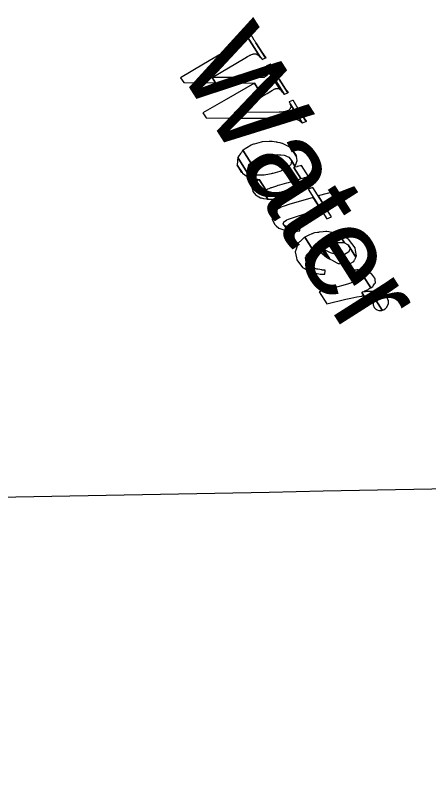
# Model space of a CAD drawing. Extents: x 3962991 to 3983549, y 181631 to 204078.
# Drawn here: x 3973444.7 to 3973669.1, y 200354.6 to 200773.8 of the extents above; entities that cross this region are included whole.
import ezdxf

# ---------------------------------------------------------------- set-up
doc = ezdxf.new("R2010")
doc.units = 0
for name, color, linetype in [('V-ANNO-MASK', 7, 'Continuous'), ('V-ANNO-MASK2', 7, 'Continuous'), ('V-GRID-MAJR', 7, 'Continuous'), ('V-RIVR-IDEN', 7, 'Continuous')]:
    doc.layers.add(name, color=color, linetype=linetype)

msp = doc.modelspace()

# ---------------------------------------------------------------- linework, layer by layer
at = {"layer": 'V-ANNO-MASK2'}
for points in [[(3973546.94, 200747.24), (3973534.39, 200739.89), (3973536.09, 200737.22), (3973553.41, 200737.07), (3973551.48, 200740.1), (3973569.32, 200750.54), (3973570.81, 200751.4), (3973570.95, 200751.48), (3973571.07, 200751.55), (3973571.92, 200752.02), (3973572.06, 200752.1), (3973572.32, 200752.23), (3973572.44, 200752.29), (3973572.65, 200752.36), (3973572.89, 200752.46), (3973573.66, 200752.75), (3973573.7, 200752.77), (3973573.86, 200752.82), (3973574.15, 200752.85), (3973574.41, 200752.87), (3973574.95, 200752.92), (3973575.02, 200752.92), (3973575.12, 200752.93), (3973575.19, 200752.93), (3973575.41, 200752.85), (3973576.04, 200752.61), (3973576.16, 200752.56), (3973576.46, 200752.32), (3973576.5, 200752.29), (3973576.54, 200752.26), (3973576.65, 200752.16), (3973576.65, 200752.17), (3973577.06, 200751.83), (3973577.21, 200751.7), (3973577.28, 200751.63), (3973577.76, 200751.07), (3973577.83, 200750.98), (3973577.9, 200750.9), (3973568.43, 200765.8), (3973568.51, 200765.64), (3973568.6, 200765.48), (3973569.18, 200764.37), (3973569.2, 200764.3), (3973569.3, 200764.03), (3973569.59, 200763.27), (3973569.67, 200763.06), (3973569.66, 200763.04), (3973569.66, 200763.01), (3973569.67, 200762.77), (3973569.68, 200762.62), (3973569.71, 200761.81), (3973569.64, 200761.67), (3973569.6, 200761.61), (3973569.56, 200761.51), (3973569.53, 200761.44), (3973569.29, 200760.92), (3973569.18, 200760.67), (3973568.98, 200760.49), (3973568.86, 200760.38), (3973568.83, 200760.35), (3973568.22, 200759.8), (3973568.01, 200759.66), (3973567.83, 200759.54), (3973567.71, 200759.47), (3973567.47, 200759.32), (3973567.33, 200759.23), (3973566.51, 200758.71), (3973566.39, 200758.64), (3973566.26, 200758.56), (3973564.77, 200757.69)], [(3973568.44, 200765.81), (3973568.43, 200765.8), (3973577.9, 200750.9), (3973577.97, 200750.82), (3973578.04, 200750.74), (3973578.11, 200750.66), (3973578.49, 200750.15), (3973578.74, 200749.81), (3973578.76, 200749.81), (3973578.77, 200749.82), (3973580.58, 200750.64), (3973575.37, 200758.84), (3973574.7, 200759.98), (3973574.47, 200760.36), (3973571.58, 200765.28), (3973570.68, 200766.8), (3973570.62, 200766.78), (3973570.44, 200766.7), (3973570.43, 200766.69), (3973570.39, 200766.67), (3973568.57, 200765.87), (3973568.55, 200765.86), (3973568.54, 200765.85), (3973568.51, 200765.84), (3973568.47, 200765.82), (3973568.46, 200765.81)], [(3973576.33, 200757.42), (3973575.37, 200758.84), (3973580.58, 200750.64), (3973580.63, 200750.66), (3973580.64, 200750.67), (3973580.82, 200750.75), (3973580.82, 200750.75), (3973576.65, 200756.94)], [(3973581.02, 200746.28), (3973581.01, 200746.27), (3973590.76, 200730.94), (3973590.78, 200730.94), (3973592.63, 200731.69), (3973592.68, 200731.71), (3973587.99, 200739.08), (3973587.68, 200739.59), (3973583.72, 200746.2), (3973583.19, 200747.23), (3973583.09, 200747.19), (3973582.9, 200747.11), (3973582.89, 200747.1), (3973582.85, 200747.08)], [(3973572.62, 200739.99), (3973551.48, 200740.1), (3973553.41, 200737.07), (3973574.6, 200736.88), (3973579, 200729.95), (3973581.48, 200731.41), (3973582.97, 200732.29), (3973583.11, 200732.36), (3973583.23, 200732.43), (3973584.06, 200732.92), (3973584.2, 200733), (3973584.46, 200733.15), (3973584.57, 200733.21), (3973584.57, 200733.22), (3973584.76, 200733.32), (3973584.98, 200733.45), (3973585.7, 200733.82), (3973585.74, 200733.84), (3973585.89, 200733.91), (3973586.15, 200733.98), (3973586.39, 200734.03), (3973586.9, 200734.13), (3973586.96, 200734.15), (3973587.09, 200734.12), (3973587.17, 200734.1), (3973587.36, 200734.05), (3973587.94, 200733.91), (3973588.11, 200733.78), (3973588.38, 200733.58), (3973588.42, 200733.56), (3973588.45, 200733.53), (3973588.55, 200733.45), (3973582.38, 200743.15), (3973582.37, 200743.09), (3973582.37, 200743.07), (3973582.36, 200743.05), (3973582.31, 200742.9), (3973582.28, 200742.8), (3973582.13, 200742.27), (3973582.08, 200742.1), (3973582.06, 200742.02), (3973582, 200741.95), (3973581.95, 200741.91), (3973581.62, 200741.53), (3973581.46, 200741.35), (3973581.28, 200741.16), (3973581.17, 200741.02), (3973581.13, 200741), (3973580.47, 200740.55), (3973580.25, 200740.4), (3973580.08, 200740.28), (3973579.97, 200740.2), (3973579.73, 200740.04), (3973579.59, 200739.95), (3973578.44, 200739.96), (3973578.28, 200739.95), (3973578.1, 200739.96), (3973576.04, 200739.97)], [(3973581.92, 200744.55), (3973582.02, 200744.38), (3973589.87, 200732.04), (3973589.94, 200731.94), (3973590.02, 200731.85), (3973590.1, 200731.75), (3973590.18, 200731.65), (3973590.32, 200731.47), (3973590.31, 200731.48), (3973590.72, 200730.92), (3973590.75, 200730.93), (3973590.76, 200730.94), (3973581.01, 200746.28), (3973581.1, 200746.1), (3973581.28, 200745.76), (3973581.56, 200745.24), (3973581.65, 200745.07), (3973581.74, 200744.9), (3973581.83, 200744.73)], [(3973582.21, 200743.74), (3973582.39, 200743.14), (3973588.55, 200733.45), (3973588.93, 200733.17), (3973589.24, 200732.8), (3973589.32, 200732.7), (3973589.87, 200732.04), (3973582.01, 200744.39), (3973582.13, 200744.01), (3973582.15, 200743.95)], [(3973588.29, 200738.63), (3973587.99, 200739.08), (3973592.68, 200731.71), (3973592.69, 200731.71), (3973592.88, 200731.79), (3973592.22, 200732.83)], [(3973559.18, 200728), (3973546.57, 200720.74), (3973548.28, 200718.06), (3973565.55, 200717.98), (3973563.65, 200720.97), (3973579, 200729.95), (3973574.6, 200736.88)], [(3973592.95, 200731.82), (3973592.22, 200732.82), (3973592.88, 200731.79), (3973592.95, 200731.82)], [(3973588.04, 200721.1), (3973563.65, 200720.97), (3973565.55, 200717.99), (3973590.09, 200717.88), (3973592.15, 200717.86), (3973592.33, 200717.86), (3973592.49, 200717.87), (3973593.64, 200717.86), (3973593.84, 200717.85), (3973594.2, 200717.83), (3973594.37, 200717.81), (3973594.63, 200717.79), (3973594.96, 200717.77), (3973595.96, 200717.68), (3973596.02, 200717.68), (3973596.23, 200717.66), (3973596.55, 200717.63), (3973596.84, 200717.61), (3973597.63, 200717.26), (3973597.63, 200717.26), (3973597.73, 200717.22), (3973597.88, 200717.15), (3973597.98, 200717.11), (3973598.2, 200717.01), (3973598.87, 200716.72), (3973599, 200716.66), (3973599.2, 200716.58), (3973599.24, 200716.54), (3973599.28, 200716.5), (3973599.42, 200716.37), (3973599.9, 200715.92), (3973600.08, 200715.75), (3973600.12, 200715.71), (3973600.43, 200715.42), (3973600.48, 200715.38), (3973593.95, 200725.64), (3973593.97, 200725.59), (3973594.05, 200725.25), (3973594.07, 200725.21), (3973594.11, 200725.02), (3973594.25, 200724.5), (3973594.28, 200724.36), (3973594.3, 200724.31), (3973594.29, 200724.29), (3973594.25, 200724.13), (3973594.22, 200724.03), (3973594.08, 200723.49), (3973594.03, 200723.31), (3973594.01, 200723.23), (3973593.98, 200723.11), (3973593.96, 200723.03), (3973593.62, 200722.67), (3973593.46, 200722.5), (3973593.27, 200722.31), (3973593.16, 200722.18), (3973593.13, 200722.14), (3973592.37, 200721.82), (3973592.13, 200721.73), (3973591.94, 200721.64), (3973591.79, 200721.61), (3973591.49, 200721.54), (3973591.32, 200721.51), (3973590.31, 200721.29), (3973590.17, 200721.25), (3973590, 200721.24)], [(3973593.91, 200725.74), (3973593.96, 200725.63), (3973600.48, 200715.38), (3973600.52, 200715.34), (3973600.57, 200715.29), (3973600.58, 200715.3), (3973600.59, 200715.31), (3973600.64, 200715.33), (3973600.67, 200715.34), (3973600.68, 200715.35), (3973600.69, 200715.35), (3973602.52, 200716.15), (3973602.56, 200716.17), (3973602.56, 200716.17), (3973602.58, 200716.17), (3973599.1, 200721.65), (3973595.53, 200727.62), (3973595.34, 200727.55), (3973595.33, 200727.55), (3973595.28, 200727.53), (3973593.41, 200726.81), (3973593.45, 200726.7), (3973593.5, 200726.6), (3973593.6, 200726.39), (3973593.76, 200726.06), (3973593.8, 200725.96), (3973593.86, 200725.85)], [(3973602.75, 200716.25), (3973599.1, 200721.65), (3973602.58, 200716.17)], [(3973568.38, 200700.58), (3973568.26, 200700.51), (3973572.65, 200693.6), (3973572.76, 200693.68), (3973573.34, 200694.1), (3973574.28, 200694.79), (3973574.39, 200694.87), (3973574.54, 200694.98), (3973574.62, 200695.03), (3973577.29, 200696.13), (3973577.97, 200696.42), (3973578.52, 200696.63), (3973578.83, 200696.71), (3973582.75, 200697.66), (3973583.41, 200697.73), (3973583.61, 200697.75), (3973587.06, 200698.08), (3973587.85, 200698.02), (3973588.83, 200697.94), (3973590.76, 200697.8), (3973591.24, 200697.59), (3973592.03, 200697.23), (3973593.31, 200696.67), (3973594.61, 200694.82), (3973596.54, 200691.79), (3973597.07, 200692.51), (3973597.11, 200692.67), (3973597.74, 200694.93), (3973597.33, 200697.13), (3973594.48, 200701.61), (3973592.96, 200702.44), (3973589.78, 200704.19), (3973589.61, 200704.23), (3973588.49, 200704.45), (3973588.34, 200704.47), (3973587.3, 200704.67), (3973586.65, 200704.8), (3973586.26, 200704.88), (3973584.17, 200705.28), (3973583.26, 200705.24), (3973582.53, 200705.21), (3973578.96, 200705.05), (3973578.78, 200705.01), (3973578.18, 200704.84), (3973574.33, 200703.78), (3973574.02, 200703.7), (3973573.44, 200703.54), (3973572.81, 200703.17), (3973570.35, 200701.73), (3973570.27, 200701.69), (3973570.12, 200701.6), (3973570, 200701.53), (3973568.99, 200700.94)], [(3973566.14, 200697.44), (3973565.46, 200696.45), (3973572.39, 200685.55), (3973574.04, 200685.01), (3973574.06, 200685.01), (3973574.36, 200684.97), (3973574.35, 200684.97), (3973574.45, 200684.96), (3973572.45, 200688.11), (3973570.98, 200690.53), (3973571.08, 200690.91), (3973571.13, 200691.11), (3973571.31, 200691.81), (3973571.31, 200691.82), (3973571.44, 200692.29), (3973571.57, 200692.81), (3973572.24, 200693.3), (3973572.65, 200693.6), (3973568.26, 200700.51), (3973567.94, 200700.05), (3973567.44, 200699.32), (3973567.19, 200698.97), (3973566.97, 200698.64), (3973566.64, 200698.17), (3973566.55, 200698.04), (3973566.37, 200697.77), (3973566.33, 200697.72), (3973566.29, 200697.65), (3973566.15, 200697.45)], [(3973597.15, 200698.05), (3973594.48, 200701.6), (3973597.33, 200697.13), (3973597.16, 200698.04)], [(3973565.2, 200692.61), (3973565.19, 200692.38), (3973567.78, 200688.3), (3973568.1, 200688.06), (3973570.62, 200686.12), (3973570.76, 200686.08), (3973571.17, 200685.94), (3973572.39, 200685.55), (3973565.45, 200696.45), (3973565.36, 200695.07), (3973565.33, 200694.61), (3973565.32, 200694.46)], [(3973565.19, 200692.38), (3973567.4, 200688.59), (3973567.78, 200688.3)], [(3973572.54, 200688.08), (3973572.45, 200688.11), (3973574.45, 200684.96), (3973574.53, 200684.94), (3973574.91, 200684.89), (3973575.1, 200684.87), (3973575.1, 200684.87), (3973575.79, 200684.78), (3973576.26, 200684.71), (3973576.77, 200684.64), (3973577.14, 200684.59), (3973580.77, 200678.9), (3973581.19, 200679.21), (3973581.68, 200679.41), (3973581.81, 200679.46), (3973581.8, 200679.47), (3973582.48, 200679.73), (3973583.58, 200680.18), (3973583.71, 200680.22), (3973583.89, 200680.28), (3973583.89, 200680.28), (3973583.98, 200680.31), (3973586.78, 200681.21), (3973587.51, 200681.43), (3973588.08, 200681.59), (3973588.39, 200681.68), (3973592.2, 200682.8), (3973592.79, 200682.98), (3973592.97, 200683.03), (3973596.06, 200683.94), (3973596.05, 200683.94), (3973596.69, 200684.12), (3973597.48, 200684.35), (3973599.02, 200684.81), (3973599.31, 200684.9), (3973599.79, 200685.04), (3973595.98, 200691.03), (3973596.47, 200691.7), (3973596.54, 200691.79), (3973594.61, 200694.82), (3973594.59, 200694.66), (3973594.43, 200693.47), (3973594.33, 200692.72), (3973594.12, 200692.52), (3973593, 200691.4), (3973592.43, 200690.83), (3973591.84, 200690.56), (3973589.03, 200689.23), (3973588.86, 200689.15), (3973588.27, 200688.98), (3973584.48, 200687.82), (3973584.16, 200687.76), (3973583.55, 200687.65), (3973582.78, 200687.5), (3973579.76, 200686.94), (3973579.67, 200686.92), (3973579.45, 200686.92), (3973579.29, 200686.93), (3973577.89, 200686.95), (3973577.04, 200686.97), (3973576.87, 200686.97), (3973576.25, 200686.98), (3973575.62, 200686.99), (3973575.27, 200687), (3973574.65, 200687.24), (3973574.07, 200687.47), (3973573.24, 200687.8), (3973573, 200687.89)], [(3973596.75, 200691.26), (3973595.98, 200691.03), (3973599.79, 200685.04), (3973600.56, 200685.27), (3973601.5, 200685.54), (3973601.62, 200685.58), (3973603.36, 200686.09), (3973603.86, 200686.23), (3973600.06, 200692.22), (3973599.55, 200692.08), (3973597.81, 200691.56), (3973597.69, 200691.53)], [(3973573.41, 200679.14), (3973573.73, 200678.13), (3973575.38, 200676.04), (3973575.68, 200675.88), (3973575.93, 200675.75), (3973577.9, 200674.68), (3973578.07, 200674.59), (3973578.44, 200674.51), (3973578.43, 200674.52), (3973579.54, 200674.3), (3973579.54, 200674.31), (3973581.03, 200674.02), (3973581.05, 200674.02), (3973581.36, 200673.95), (3973581.45, 200673.95), (3973581.52, 200673.95), (3973581.86, 200673.96), (3973579.83, 200677.16), (3973579.85, 200677.41), (3973579.93, 200678.27), (3973580.22, 200678.49), (3973580.54, 200678.72), (3973580.77, 200678.9), (3973577.14, 200684.59), (3973576.89, 200684.46), (3973576.54, 200684.27), (3973576.22, 200684.1), (3973575.75, 200683.85), (3973575.61, 200683.78), (3973575.36, 200683.65), (3973575.31, 200683.61), (3973575.24, 200683.58), (3973575.04, 200683.47), (3973575.03, 200683.46), (3973574.2, 200682.7), (3973573.6, 200682.12), (3973573.49, 200681.78), (3973573.46, 200681.66), (3973573.06, 200680.25), (3973573.22, 200679.75)], [(3973606.19, 200680.25), (3973603.65, 200679.33), (3973613.96, 200663.12), (3973616.4, 200664.2)], [(3973580.55, 200676.29), (3973579.83, 200677.16), (3973581.86, 200673.96), (3973582.04, 200673.96), (3973582.66, 200673.96), (3973583.09, 200673.97), (3973583.56, 200673.97), (3973584.53, 200673.97), (3973585.13, 200673.98), (3973585.3, 200673.98), (3973586.08, 200674.06), (3973586.08, 200674.07), (3973587.37, 200674.21), (3973587.53, 200674.23), (3973587.48, 200674.64), (3973587.46, 200674.84), (3973587.34, 200675.96), (3973586.77, 200675.93), (3973586.66, 200675.92), (3973586.46, 200675.91), (3973586.3, 200675.9), (3973584.97, 200675.82), (3973584.12, 200675.83), (3973583.95, 200675.83), (3973583.34, 200675.84), (3973582.36, 200675.86), (3973581.89, 200675.87), (3973581.34, 200676.04)], [(3973619.62, 200678.37), (3973609.14, 200675.62), (3973613.16, 200669.29), (3973623.37, 200672.48)], [(3973584.08, 200663.02), (3973585.35, 200660.28), (3973586.4, 200659.36), (3973587.85, 200658.1), (3973589.38, 200657.53), (3973591.38, 200656.78), (3973592.59, 200656.7), (3973590.78, 200659.54), (3973590.22, 200660.5), (3973590.37, 200660.97), (3973590.51, 200661.4), (3973590.55, 200661.51), (3973591.87, 200662.54), (3973592.21, 200662.66), (3973593.09, 200662.99), (3973593.53, 200663.14), (3973594.75, 200663.54), (3973597.35, 200664.38), (3973610.48, 200668.59), (3973606.52, 200674.83), (3973593.17, 200670.94), (3973590.61, 200670.05), (3973589.41, 200669.63), (3973588.97, 200669.47), (3973588.17, 200669.01), (3973587.86, 200668.84), (3973586.42, 200668.01), (3973586.34, 200667.96), (3973586.04, 200667.79), (3973585.79, 200667.47), (3973585.76, 200667.43), (3973585.13, 200666.62), (3973584.29, 200665.53), (3973584.15, 200663.92)], [(3973590.85, 200659.51), (3973590.78, 200659.54), (3973592.59, 200656.7), (3973592.65, 200656.69), (3973593.12, 200656.66), (3973593.55, 200656.62), (3973593.67, 200656.61), (3973595.74, 200656.45), (3973596.14, 200656.48), (3973597.19, 200656.54), (3973597.71, 200656.57), (3973599.13, 200656.65), (3973599.03, 200658.6), (3973597.91, 200658.58), (3973596.46, 200658.54), (3973595.93, 200658.53), (3973594.85, 200658.5), (3973594.39, 200658.57), (3973592.23, 200658.87), (3973592.11, 200658.88), (3973591.51, 200659.18)], [(3973603.8, 200654.12), (3973601.92, 200653.29), (3973606.33, 200646.36), (3973608.17, 200647.24), (3973609.41, 200646.06), (3973613.75, 200642.4), (3973610.18, 200648.02), (3973610.32, 200648.07), (3973611.1, 200648.34), (3973611.57, 200648.5), (3973613.1, 200649.03), (3973613.5, 200649.17), (3973613.94, 200649.32), (3973615.99, 200649.72), (3973617.33, 200649.98), (3973617.78, 200650.07), (3973618.75, 200650.26), (3973619.28, 200650.27), (3973621.9, 200650.31), (3973622.57, 200650.32), (3973622.57, 200650.32), (3973622.89, 200650.32), (3973623.41, 200650.08), (3973620.15, 200655.2), (3973619.75, 200655.26), (3973619.39, 200655.33), (3973618.62, 200655.47), (3973615.64, 200656), (3973615.03, 200656.11), (3973613.8, 200656.32), (3973613.33, 200656.27), (3973611.92, 200656.11), (3973609.78, 200655.87), (3973609.28, 200655.81), (3973608.82, 200655.76), (3973607.08, 200655.56), (3973606.63, 200655.37), (3973605.89, 200655.04), (3973605.75, 200654.98), (3973604.18, 200654.28)], [(3973622.03, 200654.16), (3973620.16, 200655.19), (3973623.41, 200650.08), (3973625.15, 200649.27), (3973625.43, 200649.13), (3973629.7, 200642.41), (3973630.07, 200643.16), (3973629.51, 200646.05), (3973629.23, 200647.51), (3973625.59, 200652.2), (3973623.63, 200653.28), (3973622.33, 200654)], [(3973597.34, 200642.05), (3973597.57, 200640.99), (3973600.69, 200636.79), (3973602.94, 200635.46), (3973605.19, 200634.12), (3973606.37, 200633.9), (3973602.63, 200639.78), (3973602.49, 200640.65), (3973602.48, 200640.66), (3973602.26, 200642.12), (3973602.7, 200642.88), (3973603.06, 200643.51), (3973603.33, 200643.98), (3973603.52, 200644.28), (3973604.89, 200645.35), (3973604.91, 200645.37), (3973605.95, 200646.17), (3973606.33, 200646.36), (3973601.92, 200653.29), (3973601.6, 200653), (3973600.62, 200652.11), (3973600.6, 200652.09), (3973599.31, 200650.91), (3973599.07, 200650.68), (3973598.7, 200650.35), (3973598.23, 200649.92), (3973597.9, 200648.96), (3973597.65, 200648.25), (3973597.51, 200647.83), (3973597.15, 200646.76), (3973596.66, 200645.33)], [(3973610.49, 200647.8), (3973610.18, 200648.02), (3973613.75, 200642.4), (3973614.13, 200642.08), (3973615.57, 200641.31), (3973612.2, 200646.6)], [(3973613.05, 200646.17), (3973612.21, 200646.6), (3973615.57, 200641.31), (3973616.44, 200640.85), (3973619.27, 200639.34), (3973620, 200638.95), (3973620.6, 200638.86), (3973623.14, 200638.47), (3973624.82, 200638.21), (3973625.21, 200638.39), (3973625.2, 200638.39), (3973626.05, 200638.79), (3973626.46, 200638.99), (3973628.49, 200639.95), (3973628.78, 200640.56), (3973628.92, 200640.84), (3973629.08, 200641.16), (3973629.61, 200642.24), (3973629.7, 200642.41), (3973625.43, 200649.13), (3973626.52, 200647.11), (3973626.06, 200645.9), (3973625.93, 200645.54), (3973625.82, 200645.22), (3973625.32, 200644.93), (3973623.39, 200643.81), (3973622.87, 200643.77), (3973621.83, 200643.69), (3973621.35, 200643.66), (3973619.91, 200643.54), (3973617.07, 200644.4), (3973616.41, 200644.6), (3973615.81, 200644.78)], [(3973604.43, 200637.59), (3973602.63, 200639.78), (3973606.36, 200633.91), (3973606.83, 200633.82), (3973607.63, 200633.67), (3973608.69, 200633.47), (3973609.54, 200633.32), (3973610.19, 200633.19), (3973610.58, 200633.17), (3973612.71, 200633.05), (3973612.71, 200633.1), (3973612.99, 200635.1), (3973613.01, 200635.24), (3973612.89, 200635.25), (3973611.26, 200635.38), (3973611.22, 200635.39), (3973608.92, 200635.79), (3973608.49, 200635.87), (3973607.85, 200635.98), (3973606.77, 200636.49), (3973605.43, 200637.12)], [(3973625.42, 200634.83), (3973625.37, 200634.82), (3973626.41, 200633.19), (3973626.46, 200633.2), (3973626.72, 200633.24), (3973627.88, 200633.42), (3973628.23, 200633.47), (3973628.24, 200633.47), (3973628.29, 200633.48), (3973627.25, 200635.11), (3973627.21, 200635.1), (3973627.19, 200635.1), (3973626.84, 200635.05), (3973625.68, 200634.87)], [(3973625.37, 200634.83), (3973625.53, 200633.05), (3973626.41, 200633.19)], [(3973627.51, 200635.13), (3973627.26, 200635.11), (3973628.29, 200633.48), (3973628.54, 200633.51), (3973629.23, 200633.52), (3973629.28, 200633.53), (3973629.3, 200633.52), (3973629.96, 200633.54), (3973630.37, 200633.54), (3973630.69, 200633.55), (3973630.73, 200633.54), (3973630.72, 200633.55), (3973631.03, 200633.55), (3973631.03, 200633.55), (3973631.33, 200633.55), (3973632, 200633.4), (3973632.32, 200633.33), (3973632.94, 200633.19), (3973632.99, 200633.18), (3973633.66, 200632.26), (3973637.8, 200625.76), (3973638.35, 200626.11), (3973638.92, 200626.45), (3973639.1, 200626.73), (3973639.85, 200627.81), (3973640.04, 200628.1), (3973640.11, 200628.2), (3973640.29, 200628.45), (3973640.09, 200630.09), (3973640.09, 200630.09), (3973640.06, 200630.34), (3973640.05, 200630.37), (3973639.99, 200630.89), (3973638.31, 200633.12), (3973638.2, 200633.26), (3973638, 200633.38), (3973636.68, 200634.13), (3973636.14, 200634.43), (3973635.95, 200634.54), (3973635.36, 200634.87), (3973633.79, 200635.08), (3973633.4, 200635.13), (3973632.54, 200635.25), (3973631.69, 200635.36), (3973631.59, 200635.38), (3973631.55, 200635.38), (3973630.97, 200635.45), (3973630.71, 200635.43), (3973630.17, 200635.39), (3973629.88, 200635.36), (3973629.59, 200635.33), (3973629.56, 200635.32), (3973629.25, 200635.3), (3973628.87, 200635.26), (3973628.24, 200635.2), (3973628.22, 200635.2), (3973628.17, 200635.19)], [(3973619.88, 200626.27), (3973609.7, 200623.44), (3973613.85, 200616.92), (3973624.16, 200619.53), (3973626.98, 200620.15), (3973630.1, 200620.84), (3973632.9, 200621.24), (3973633.03, 200621.26), (3973633.92, 200621.39), (3973633.97, 200621.39), (3973632.8, 200623.23), (3973633.02, 200623.33), (3973634.02, 200623.77), (3973634.31, 200623.9), (3973634.31, 200623.91), (3973634.33, 200623.91), (3973634.37, 200623.92), (3973634.58, 200624.02), (3973635.12, 200624.26), (3973635.17, 200624.28), (3973635.16, 200624.29), (3973635.18, 200624.29), (3973635.7, 200624.52), (3973636.02, 200624.66), (3973636.25, 200624.81), (3973636.27, 200624.82), (3973636.5, 200624.96), (3973636.49, 200624.96), (3973636.71, 200625.09), (3973637.13, 200625.35), (3973637.32, 200625.47), (3973637.71, 200625.71), (3973637.73, 200625.72), (3973637.8, 200625.76), (3973633.66, 200632.26), (3973633.63, 200632.18), (3973633.61, 200632.14), (3973633.41, 200631.61), (3973633.31, 200631.34), (3973632.92, 200631.06), (3973632.7, 200630.92), (3973632.49, 200630.77), (3973632.47, 200630.75), (3973632.25, 200630.59), (3973631.96, 200630.39), (3973631.5, 200630.07), (3973631.49, 200630.06), (3973631.44, 200630.05), (3973630.89, 200629.82), (3973630.68, 200629.73), (3973630.63, 200629.71), (3973630.62, 200629.7), (3973630.32, 200629.58), (3973629.31, 200629.17), (3973629.08, 200629.07), (3973629.04, 200629.06), (3973628.27, 200628.74), (3973628.16, 200628.69), (3973625.59, 200627.93), (3973622.61, 200627.03)], [(3973633.06, 200623.27), (3973632.8, 200623.23), (3973633.97, 200621.39), (3973634.23, 200621.42), (3973635.51, 200621.43), (3973635.89, 200621.42), (3973635.9, 200621.43), (3973635.96, 200621.43), (3973636.23, 200621.43), (3973636.93, 200621.42), (3973636.92, 200621.43), (3973636.98, 200621.43), (3973637, 200621.42), (3973637.75, 200621.29), (3973638.22, 200621.2), (3973638.58, 200621.14), (3973638.62, 200621.13), (3973639.26, 200620.61), (3973639.55, 200620.37), (3973643.93, 200613.49), (3973644.06, 200613.54), (3973644.51, 200613.73), (3973644.73, 200613.82), (3973645.16, 200613.99), (3973645.18, 200614.01), (3973645.74, 200614.49), (3973646.25, 200614.93), (3973646.24, 200614.94), (3973646.48, 200615.13), (3973647.08, 200616.44), (3973647.24, 200616.78), (3973647.24, 200616.79), (3973647.3, 200616.89), (3973647.3, 200617.43), (3973647.32, 200618.72), (3973647.08, 200619.29), (3973647.08, 200619.3), (3973647.05, 200619.38), (3973646.61, 200620.43), (3973645.38, 200622), (3973645.35, 200622.01), (3973645.16, 200622.12), (3973643.86, 200622.83), (3973643.34, 200623.11), (3973643.15, 200623.22), (3973642.72, 200623.3), (3973641.11, 200623.57), (3973640.71, 200623.64), (3973639.82, 200623.79), (3973638.97, 200623.78), (3973638.93, 200623.78), (3973638.4, 200623.77), (3973638.13, 200623.76), (3973637.57, 200623.75), (3973637.41, 200623.75), (3973637.26, 200623.75), (3973636.97, 200623.74), (3973636.93, 200623.74), (3973636.61, 200623.73), (3973636.2, 200623.72), (3973635.59, 200623.64), (3973635.58, 200623.63), (3973635.53, 200623.62), (3973634.89, 200623.53), (3973634.64, 200623.5), (3973634.59, 200623.49), (3973634.58, 200623.48), (3973634.23, 200623.43)], [(3973639.11, 200616.36), (3973639.56, 200615.06), (3973640.68, 200613.89), (3973640.7, 200613.88), (3973640.78, 200613.85), (3973641.14, 200613.7), (3973641.13, 200613.71), (3973642.08, 200613.33), (3973642.15, 200613.3), (3973642.17, 200613.3), (3973642.79, 200613.36), (3973643.19, 200613.39), (3973643.49, 200613.42), (3973643.53, 200613.42), (3973643.82, 200613.44), (3973643.93, 200613.49), (3973639.55, 200620.38), (3973639.62, 200620.05), (3973639.76, 200619.35), (3973639.78, 200619.26), (3973639.65, 200618.95), (3973639.5, 200618.54), (3973639.25, 200617.88), (3973639.24, 200617.87), (3973639.23, 200617.81), (3973639.13, 200616.86), (3973639.1, 200616.49), (3973639.09, 200616.42)]]:
    msp.add_lwpolyline(points, close=True, dxfattribs=at)
at = {"layer": 'V-GRID-MAJR'}
for points in [[(3973536.44, 185784.12), (3973487.19, 188388.71), (3973372.59, 194448.65), (3973258, 200508.57), (3973228.23, 202082.7)], [(3970697.45, 200460.24), (3973258, 200508.57), (3975145.78, 200544.31)]]:
    msp.add_spline(points, degree=3, dxfattribs=at)

# ---------------------------------------------------------------- texts
at = {"layer": 'V-ANNO-MASK'}
msp.add_text('Water', height=50, rotation=302.457, dxfattribs=at).set_placement((3973531.55, 200746.34))
at = {"layer": 'V-RIVR-IDEN'}
msp.add_text('Water', height=50, rotation=302.457, dxfattribs=at).set_placement((3973531.55, 200746.34))

doc.saveas('drawing.dxf')
